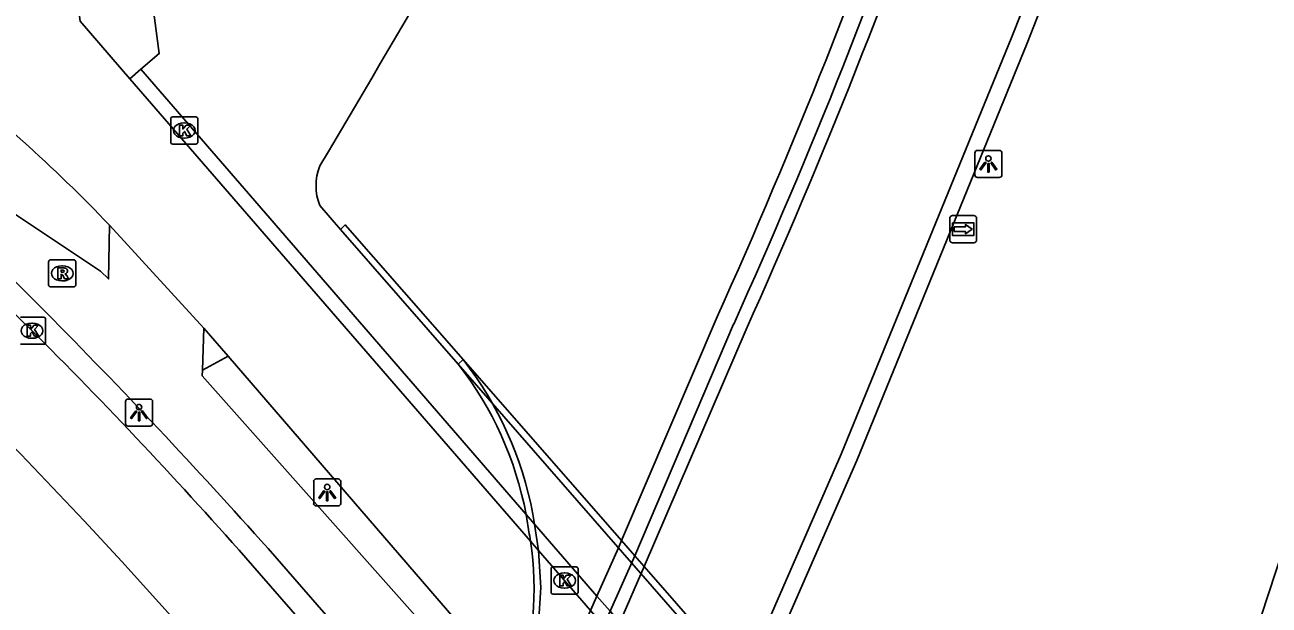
# Model space of a CAD drawing. Extents: x 155018 to 156648, y 383980 to 385733.
# Drawn here: x 156181.77 to 156227.62, y 384426.89 to 384448.3 of the extents above; entities that cross this region are included whole.
import ezdxf

# ---------------------------------------------------------------- set-up
doc = ezdxf.new("R2010")
doc.units = 0
for name, color, linetype in [('IMGEO_Dek', 7, 'Continuous'), ('IMGEO_Fietspad_gesloten', 7, 'Continuous'), ('IMGEO_Fietspad_open', 7, 'Continuous'), ('IMGEO_Groenvoorziening', 7, 'Continuous'), ('IMGEO_Kolk', 7, 'Continuous'), ('IMGEO_Lichtpunt', 7, 'Continuous'), ('IMGEO_Muur', 7, 'Continuous'), ('IMGEO_OVBaan_gesloten', 7, 'Continuous'), ('IMGEO_Rijbaan_lokaal_gesloten', 7, 'Continuous'), ('IMGEO_Rijbaan_lokaal_open', 7, 'Continuous'), ('IMGEO_Rijbaan_regionaal_gesloten', 7, 'Continuous'), ('IMGEO_Rioolput', 7, 'Continuous'), ('IMGEO_Verkeerseiland_gesloten', 7, 'Continuous'), ('IMGEO_Wegwijzer', 7, 'Continuous')]:
    doc.layers.add(name, color=color, linetype=linetype)

msp = doc.modelspace()

# ---------------------------------------------------------------- linework, layer by layer
at = {"layer": 'IMGEO_Dek'}
for points in [[(156214.717, 384416.294), (156214.892, 384416.446), (156208.667, 384423.634), (156208.22, 384424.147), (156208.158, 384424.219), (156204.587, 384428.32), (156204.243, 384428.715), (156203.758, 384429.272), (156197.921, 384435.95), (156197.732, 384435.785)], [(156200.24, 384430.238), (156200.355, 384429.521), (156200.371, 384429.432), (156200.385, 384429.343), (156200.399, 384429.254)]]:
    msp.add_lwpolyline(points, dxfattribs=at)
for centre, radius, start, end in [((156187.602, 384427.864), 12.859, 10.6375, 38.0214), ((156189.152, 384427.528), 11.379, 340.5605, 8.7246)]:
    msp.add_arc(centre, radius, start, end, dxfattribs=at)
at = {"layer": 'IMGEO_Fietspad_gesloten'}
for points in [[(156184.889, 384440.905), (156184.853, 384438.925), (156184.558, 384439.214), (156180.233, 384442.093), (156170.208, 384451.39)], [(156180.383, 384439.849), (156182.797, 384437.44)], [(156188.367, 384437.108), (156188.314, 384435.556)], [(156188.314, 384435.556), (156188.307, 384435.345), (156199.491, 384422.753), (156199.633, 384422.589), (156200.38, 384421.724), (156200.859, 384421.169), (156201.213, 384420.76), (156204.79, 384416.62), (156205.239, 384416.101), (156205.91, 384415.324), (156206.065, 384415.145), (156228.047, 384389.945), (156231.93, 384386.055), (156238.76, 384379.953)], [(156190.98, 384428.7), (156198.12, 384420.481), (156198.273, 384420.305), (156199.217, 384419.219), (156199.69, 384418.673), (156200.067, 384418.24), (156203.622, 384414.149), (156204.068, 384413.634), (156204.637, 384412.979), (156204.802, 384412.79), (156207.994, 384409.121)]]:
    msp.add_lwpolyline(points, dxfattribs=at)
msp.add_arc((156021.094, 384277.842), 227.199, 41.60501, 44.62471, dxfattribs=at)
at = {"layer": 'IMGEO_Fietspad_open'}
msp.add_lwpolyline([(156185.149, 384459.164), (156186.721, 384447.237), (156186.04, 384446.659)], dxfattribs=at)
at = {"layer": 'IMGEO_Groenvoorziening'}
for points in [[(156234.746, 384453.17), (156230.826, 384437.159), (156227.056, 384425.664), (156220.852, 384412.468)], [(156192.635, 384441.634), (156193.401, 384440.742)], [(156203.758, 384429.272), (156197.921, 384435.95)]]:
    msp.add_lwpolyline(points, dxfattribs=at)
for centre, radius, start, end in [((155628.169, 384779.64), 657.179, 329.195604, 330.943024), ((156194.537, 384442.366), 2.038, 159.1096, 201.0475)]:
    msp.add_arc(centre, radius, start, end, dxfattribs=at)
at = {"layer": 'IMGEO_Kolk'}
for p, q in [((156187.143, 384443.974), (156187.143, 384444.826)), ((156187.218, 384444.9), (156188.07, 384444.9)), ((156187.631, 384444.68), (156187.656, 384444.68)), ((156188.144, 384444.826), (156188.144, 384443.974)), ((156188.07, 384443.9), (156187.218, 384443.9)), ((156187.654, 384444.12), (156187.629, 384444.12)), ((156181.61, 384437.514), (156182.462, 384437.514)), ((156182.023, 384437.294), (156182.048, 384437.294)), ((156182.536, 384437.44), (156182.536, 384436.588)), ((156182.462, 384436.514), (156181.61, 384436.514)), ((156182.046, 384436.734), (156182.021, 384436.734)), ((156201.157, 384427.374), (156201.157, 384428.226)), ((156201.232, 384428.3), (156202.084, 384428.3)), ((156202.158, 384428.226), (156202.158, 384427.374)), ((156201.645, 384428.08), (156201.67, 384428.08)), ((156202.084, 384427.3), (156201.232, 384427.3)), ((156201.668, 384427.52), (156201.643, 384427.52))]:
    msp.add_line(p, q, dxfattribs=at)
for points in [[(156187.143, 384443.974), (156187.143, 384444.826)], [(156187.218, 384444.9), (156188.07, 384444.9)], [(156187.464, 384444.6), (156187.587, 384444.6), (156187.587, 384444.449), (156187.717, 384444.6), (156187.881, 384444.6), (156187.735, 384444.449), (156187.888, 384444.2), (156187.736, 384444.2), (156187.651, 384444.364), (156187.587, 384444.297), (156187.587, 384444.2), (156187.464, 384444.2), (156187.464, 384444.6)], [(156188.144, 384444.826), (156188.144, 384443.974)], [(156188.07, 384443.9), (156187.218, 384443.9)], [(156181.61, 384437.514), (156182.462, 384437.514)], [(156182.536, 384437.44), (156182.536, 384436.588)], [(156181.856, 384437.214), (156181.979, 384437.214), (156181.979, 384437.063), (156182.109, 384437.214), (156182.273, 384437.214), (156182.127, 384437.063), (156182.28, 384436.814), (156182.128, 384436.814), (156182.043, 384436.978), (156181.979, 384436.911), (156181.979, 384436.814), (156181.856, 384436.814), (156181.856, 384437.214)], [(156182.462, 384436.514), (156181.61, 384436.514)], [(156201.157, 384427.374), (156201.157, 384428.226)], [(156201.232, 384428.3), (156202.084, 384428.3)], [(156202.158, 384428.226), (156202.158, 384427.374)], [(156201.478, 384428), (156201.601, 384428), (156201.601, 384427.849), (156201.731, 384428), (156201.895, 384428), (156201.749, 384427.849), (156201.902, 384427.6), (156201.75, 384427.6), (156201.665, 384427.764), (156201.601, 384427.697), (156201.601, 384427.6), (156201.478, 384427.6), (156201.478, 384428)], [(156202.084, 384427.3), (156201.232, 384427.3)]]:
    msp.add_lwpolyline(points, dxfattribs=at)
for centre, start, end in [((156187.22, 384444.824), 91.552, 178.448), ((156187.22, 384444.824), 91.552, 178.448), ((156188.068, 384444.824), 1.552, 88.448), ((156188.068, 384444.824), 1.552, 88.448), ((156187.22, 384443.976), 181.552, 268.448), ((156187.22, 384443.976), 181.552, 268.448), ((156188.068, 384443.976), 271.552, 358.448), ((156188.068, 384443.976), 271.552, 358.448), ((156182.46, 384437.438), 1.552, 88.448), ((156182.46, 384437.438), 1.552, 88.448), ((156182.46, 384436.59), 271.552, 358.448), ((156182.46, 384436.59), 271.552, 358.448), ((156201.234, 384428.224), 91.552, 178.448), ((156201.234, 384428.224), 91.552, 178.448), ((156202.082, 384428.224), 1.552, 88.448), ((156202.082, 384428.224), 1.552, 88.448), ((156201.234, 384427.376), 181.552, 268.448), ((156201.234, 384427.376), 181.552, 268.448), ((156202.082, 384427.376), 271.552, 358.448), ((156202.082, 384427.376), 271.552, 358.448)]:
    msp.add_arc(centre, 0.0765, start, end, dxfattribs=at)
for centre, major_axis, ratio, start_param, end_param in [((156187.63, 384444.4), (-0.387, 0.002), 0.722429, 4.712389, 7.853982), ((156187.655, 384444.4), (-0.39, 0.002), 0.717154, 1.570796, 4.712389), ((156182.022, 384437.014), (-0.387, 0.002), 0.722429, 4.712389, 7.853982), ((156182.047, 384437.014), (-0.39, 0.002), 0.717154, 1.570796, 4.712389), ((156201.644, 384427.8), (-0.387, 0.002), 0.722429, 4.712389, 7.853982), ((156201.669, 384427.8), (-0.39, 0.002), 0.717154, 1.570796, 4.712389)]:
    msp.add_ellipse(centre, major_axis=major_axis, ratio=ratio, start_param=start_param, end_param=end_param, dxfattribs=at)
at = {"layer": 'IMGEO_Lichtpunt'}
for p, q in [((156216.773, 384443.569), (156216.773, 384442.762)), ((156216.773, 384443.569), (156216.773, 384442.762)), ((156217.675, 384443.664), (156216.867, 384443.664)), ((156217.675, 384443.664), (156216.867, 384443.664)), ((156217.769, 384442.762), (156217.769, 384443.569)), ((156217.769, 384442.762), (156217.769, 384443.569)), ((156216.867, 384442.668), (156217.675, 384442.668)), ((156216.867, 384442.668), (156217.675, 384442.668)), ((156185.479, 384434.398), (156185.479, 384433.591)), ((156185.479, 384434.398), (156185.479, 384433.591)), ((156186.381, 384434.493), (156185.573, 384434.493)), ((156186.381, 384434.493), (156185.573, 384434.493)), ((156186.475, 384433.591), (156186.475, 384434.398)), ((156186.475, 384433.591), (156186.475, 384434.398)), ((156185.573, 384433.497), (156186.381, 384433.497)), ((156185.573, 384433.497), (156186.381, 384433.497)), ((156192.412, 384431.452), (156192.412, 384430.645)), ((156192.412, 384431.452), (156192.412, 384430.645)), ((156193.314, 384431.547), (156192.506, 384431.547)), ((156193.314, 384431.547), (156192.506, 384431.547)), ((156193.408, 384430.645), (156193.408, 384431.452)), ((156193.408, 384430.645), (156193.408, 384431.452)), ((156192.506, 384430.551), (156193.314, 384430.551)), ((156192.506, 384430.551), (156193.314, 384430.551))]:
    msp.add_line(p, q, dxfattribs=at)
for points in [[(156217.147, 384443.233), (156217.186, 384443.205), (156216.998, 384442.943), (156216.96, 384442.97), (156217.147, 384443.233)], [(156217.359, 384443.205), (156217.397, 384443.232), (156217.584, 384442.97), (156217.545, 384442.942), (156217.359, 384443.205)], [(156217.249, 384443.185), (156217.296, 384443.185), (156217.296, 384442.863), (156217.249, 384442.863), (156217.249, 384443.185)], [(156185.853, 384434.062), (156185.892, 384434.034), (156185.704, 384433.772), (156185.666, 384433.799), (156185.853, 384434.062)], [(156186.065, 384434.034), (156186.103, 384434.061), (156186.29, 384433.799), (156186.251, 384433.771), (156186.065, 384434.034)], [(156185.955, 384434.014), (156186.002, 384434.014), (156186.002, 384433.692), (156185.955, 384433.692), (156185.955, 384434.014)], [(156192.786, 384431.116), (156192.825, 384431.088), (156192.637, 384430.826), (156192.599, 384430.853), (156192.786, 384431.116)], [(156192.888, 384431.068), (156192.935, 384431.068), (156192.935, 384430.746), (156192.888, 384430.746), (156192.888, 384431.068)], [(156192.998, 384431.088), (156193.036, 384431.115), (156193.223, 384430.853), (156193.184, 384430.825), (156192.998, 384431.088)]]:
    msp.add_lwpolyline(points, dxfattribs=at)
for centre in [(156217.272, 384443.367), (156185.978, 384434.196), (156192.911, 384431.25)]:
    msp.add_circle(centre, 0.0994, dxfattribs=at)
for centre, start, end in [((156216.867, 384443.569), 90, 180), ((156216.867, 384443.569), 90, 180), ((156217.675, 384443.569), 0, 90), ((156217.675, 384443.569), 0, 90), ((156216.867, 384442.762), 180, 270), ((156216.867, 384442.762), 180, 270), ((156217.675, 384442.762), 270, 0), ((156217.675, 384442.762), 270, 360), ((156185.573, 384434.398), 90, 180), ((156185.573, 384434.398), 90, 180), ((156186.381, 384434.398), 0, 90), ((156186.381, 384434.398), 0, 90), ((156185.573, 384433.591), 180, 270), ((156185.573, 384433.591), 180, 270), ((156186.381, 384433.591), 270, 0), ((156186.381, 384433.591), 270, 360), ((156192.506, 384431.452), 90, 180), ((156192.506, 384431.452), 90, 180), ((156193.314, 384431.452), 0, 90), ((156193.314, 384431.452), 0, 90), ((156192.506, 384430.645), 180, 270), ((156192.506, 384430.645), 180, 270), ((156193.314, 384430.645), 270, 0), ((156193.314, 384430.645), 270, 360)]:
    msp.add_arc(centre, 0.0946, start, end, dxfattribs=at)
at = {"layer": 'IMGEO_Muur'}
for points in [[(156208.22, 384424.147), (156211.853, 384432.464), (156218.131, 384447.858)], [(156218.703, 384447.627), (156212.422, 384432.225), (156208.667, 384423.634)], [(156193.401, 384440.742), (156193.578, 384440.92), (156197.921, 384435.95), (156203.758, 384429.272)], [(156218.322, 384412.124), (156214.717, 384416.294), (156197.732, 384435.785), (156193.401, 384440.742)], [(156203.758, 384429.272), (156207.274, 384437.522)], [(156207.887, 384437.257), (156204.243, 384428.715)], [(156197.921, 384435.95), (156197.732, 384435.785)], [(156200.24, 384430.238), (156200.355, 384429.521), (156200.371, 384429.432), (156200.385, 384429.343), (156200.399, 384429.254)], [(156200.701, 384426.185), (156200.778, 384427.549), (156200.695, 384428.912), (156200.548, 384429.882), (156200.492, 384430.252)], [(156187.66, 384395.719), (156188.526, 384397.372), (156188.768, 384397.844), (156190.515, 384401.249), (156190.962, 384402.135), (156192.566, 384405.351), (156193.011, 384406.267), (156194.675, 384409.688), (156197.223, 384414.929), (156198.832, 384418.391), (156199.217, 384419.219), (156200.38, 384421.724), (156200.817, 384422.664), (156202.612, 384426.697), (156202.847, 384427.226), (156203.64, 384429.006), (156203.758, 384429.272)], [(156204.243, 384428.715), (156203.758, 384429.272)], [(156203.758, 384429.272), (156204.243, 384428.715)], [(156204.243, 384428.715), (156203.331, 384426.668), (156203.095, 384426.139), (156201.299, 384422.11), (156200.859, 384421.169), (156199.69, 384418.673), (156199.304, 384417.848), (156197.687, 384414.396), (156196.724, 384412.34), (156195.156, 384409.133), (156193.488, 384405.72), (156193.039, 384404.802), (156191.434, 384401.588), (156190.989, 384400.708), (156189.236, 384397.302), (156188.993, 384396.822), (156188.13, 384395.177)], [(156204.243, 384428.715), (156204.587, 384428.32)], [(156204.587, 384428.32), (156208.158, 384424.219), (156208.22, 384424.147)]]:
    msp.add_lwpolyline(points, dxfattribs=at)
for centre, radius, start, end in [((156043.096, 384518.114), 188.609, 338.13039, 356.81991), ((156043.097, 384518.114), 189.225, 338.12984, 356.81962), ((156000.323, 384530.696), 226.958, 335.76153, 346.16484), ((156001.496, 384530.292), 226.391, 335.73562, 346.19506), ((156187.29, 384427.724), 13.442, 10.8397, 37.7311), ((156187.602, 384427.864), 12.859, 10.6375, 38.0214), ((156189.152, 384427.528), 11.379, 340.5605, 8.7246)]:
    msp.add_arc(centre, radius, start, end, dxfattribs=at)
at = {"layer": 'IMGEO_OVBaan_gesloten'}
for points in [[(156182.196, 384436.856), (156182.036, 384437.014), (156179.773, 384439.224)], [(156207.367, 384408.575), (156204.532, 384411.839), (156204.331, 384412.07), (156203.681, 384412.818), (156203.235, 384413.33), (156199.678, 384417.419), (156199.304, 384417.848), (156198.832, 384418.391), (156197.745, 384419.64), (156197.579, 384419.831), (156190.407, 384428.073)]]:
    msp.add_lwpolyline(points, dxfattribs=at)
for centre, radius, start, end in [((156038.024, 384293.758), 199.643, 41.66908, 47.90163), ((156053.081, 384307.92), 182.47, 41.1842, 44.96023)]:
    msp.add_arc(centre, radius, start, end, dxfattribs=at)
at = {"layer": 'IMGEO_Rijbaan_lokaal_gesloten'}
for points in [[(156185.635, 384446.311), (156183.808, 384448.431), (156182.48, 384458.856)], [(156218.63, 384408.189), (156210.1, 384418.046), (156209.947, 384418.223), (156207.494, 384421.056), (156207.051, 384421.568), (156203.465, 384425.711), (156203.095, 384426.139), (156202.612, 384426.697), (156200.695, 384428.912), (156200.399, 384429.254), (156185.635, 384446.311)], [(156184.889, 384440.905), (156188.367, 384437.108)], [(156188.367, 384437.108), (156189.258, 384436.074)], [(156216.45, 384404.66), (156206.704, 384415.888), (156206.539, 384416.078), (156205.684, 384417.062), (156205.24, 384417.573), (156201.646, 384421.711), (156201.299, 384422.11), (156200.817, 384422.664), (156200.035, 384423.565), (156199.882, 384423.741), (156189.258, 384436.074)], [(156204.587, 384428.32), (156204.243, 384428.715)]]:
    msp.add_lwpolyline(points, dxfattribs=at)
msp.add_arc((156142.616, 384400.522), 58.462, 43.69023, 52.42147, dxfattribs=at)
at = {"layer": 'IMGEO_Rijbaan_lokaal_open'}
for points in [[(156185.635, 384446.311), (156186.04, 384446.659)], [(156186.04, 384446.659), (156189.846, 384442.257), (156200.24, 384430.238), (156200.548, 384429.882), (156202.847, 384427.226), (156203.331, 384426.668), (156203.695, 384426.247), (156207.298, 384422.086), (156207.743, 384421.572), (156210.467, 384418.425), (156210.651, 384418.213), (156219.006, 384408.567)]]:
    msp.add_lwpolyline(points, dxfattribs=at)
at = {"layer": 'IMGEO_Rijbaan_regionaal_gesloten'}
for points in [[(156208.344, 384437.059), (156204.587, 384428.32)], [(156204.587, 384428.32), (156203.695, 384426.247), (156203.465, 384425.711), (156201.646, 384421.711), (156201.213, 384420.76), (156200.067, 384418.24), (156199.678, 384417.419), (156198.049, 384413.979), (156197.08, 384411.931), (156195.511, 384408.723), (156193.842, 384405.313), (156193.392, 384404.393), (156191.786, 384401.18), (156191.342, 384400.304), (156189.59, 384396.892), (156189.341, 384396.412), (156188.468, 384394.787)], [(156208.22, 384424.147), (156208.158, 384424.219), (156204.587, 384428.32)]]:
    msp.add_lwpolyline(points, dxfattribs=at)
msp.add_arc((155999.972, 384530.814), 228.492, 335.77502, 346.15995, dxfattribs=at)
at = {"layer": 'IMGEO_Rioolput'}
for p, q in [((156182.646, 384438.705), (156182.646, 384439.557)), ((156182.721, 384439.631), (156183.573, 384439.631)), ((156183.647, 384439.557), (156183.647, 384438.705)), ((156183.134, 384439.411), (156183.159, 384439.411)), ((156183.157, 384438.851), (156183.132, 384438.851)), ((156183.573, 384438.631), (156182.721, 384438.631))]:
    msp.add_line(p, q, dxfattribs=at)
for points in [[(156182.646, 384438.705), (156182.646, 384439.557)], [(156182.721, 384439.631), (156183.573, 384439.631)], [(156183.647, 384439.557), (156183.647, 384438.705)], [(156183.235, 384439.329), (156182.983, 384439.331), (156182.983, 384438.931)], [(156182.983, 384438.931), (156183.107, 384438.931), (156183.107, 384439.093), (156183.118, 384439.093)], [(156183.161, 384439.25), (156183.107, 384439.25), (156183.107, 384439.169)], [(156183.107, 384439.169), (156183.159, 384439.169)], [(156183.165, 384439.064), (156183.236, 384438.931), (156183.376, 384438.931), (156183.311, 384439.057)], [(156183.573, 384438.631), (156182.721, 384438.631)]]:
    msp.add_lwpolyline(points, dxfattribs=at)
for centre, radius, start, end in [((156182.723, 384439.555), 0.0765, 91.552, 178.448), ((156182.723, 384439.555), 0.0765, 91.552, 178.448), ((156183.571, 384439.555), 0.0765, 1.552, 88.448), ((156183.571, 384439.555), 0.0765, 1.552, 88.448), ((156183.117, 384439.04), 0.0533, 26.0293, 88.6989), ((156183.143, 384439.358), 0.19, 274.7715, 282.9687), ((156183.167, 384439.154), 0.0964, 77.0061, 93.1865), ((156183.181, 384439.211), 0.0378, 276.6634, 79.6772), ((156183.234, 384439.219), 0.109, 350.3612, 89.416), ((156183.232, 384439.219), 0.112, 277.5842, 350.9817), ((156183.216, 384439.004), 0.108, 29.5134, 73.7905), ((156182.723, 384438.707), 0.0765, 181.552, 268.448), ((156182.723, 384438.707), 0.0765, 181.552, 268.448), ((156183.571, 384438.707), 0.0765, 271.552, 358.448), ((156183.571, 384438.707), 0.0765, 271.552, 358.448)]:
    msp.add_arc(centre, radius, start, end, dxfattribs=at)
for centre, major_axis, ratio, start_param, end_param in [((156183.133, 384439.131), (-0.387, 0.002), 0.722429, 4.712389, 7.853982), ((156183.158, 384439.131), (-0.39, 0.002), 0.717154, 1.570796, 4.712389)]:
    msp.add_ellipse(centre, major_axis=major_axis, ratio=ratio, start_param=start_param, end_param=end_param, dxfattribs=at)
at = {"layer": 'IMGEO_Verkeerseiland_gesloten'}
msp.add_lwpolyline([(156189.258, 384436.074), (156188.314, 384435.556)], dxfattribs=at)
at = {"layer": 'IMGEO_Wegwijzer'}
for p, q in [((156215.848, 384440.361), (156215.848, 384441.161)), ((156215.848, 384441.161), (156215.848, 384440.361)), ((156215.948, 384441.261), (156216.738, 384441.261)), ((156216.738, 384441.261), (156215.948, 384441.261)), ((156216.838, 384441.161), (156216.838, 384440.361)), ((156216.838, 384440.361), (156216.838, 384441.161)), ((156216.738, 384440.261), (156215.948, 384440.261)), ((156215.948, 384440.261), (156216.738, 384440.261))]:
    msp.add_line(p, q, dxfattribs=at)
for points in [[(156215.949, 384440.993), (156216.737, 384440.993), (156216.737, 384440.529), (156215.949, 384440.529), (156215.949, 384440.993)], [(156216.014, 384440.845), (156216.014, 384440.761), (156216.014, 384440.677), (156216.425, 384440.677), (156216.425, 384440.594), (156216.672, 384440.761), (156216.425, 384440.928), (156216.425, 384440.845), (156216.014, 384440.845)]]:
    msp.add_lwpolyline(points, dxfattribs=at)
for centre, start, end in [((156215.948, 384441.161), 90, 180), ((156215.948, 384441.161), 90, 180), ((156216.738, 384441.161), 0, 90), ((156216.738, 384441.161), 360, 90), ((156215.948, 384440.361), 180, 270), ((156215.948, 384440.361), 180, 270), ((156216.738, 384440.361), 270, 0), ((156216.738, 384440.361), 270, 0)]:
    msp.add_arc(centre, 0.1, start, end, dxfattribs=at)

doc.saveas('drawing.dxf')
